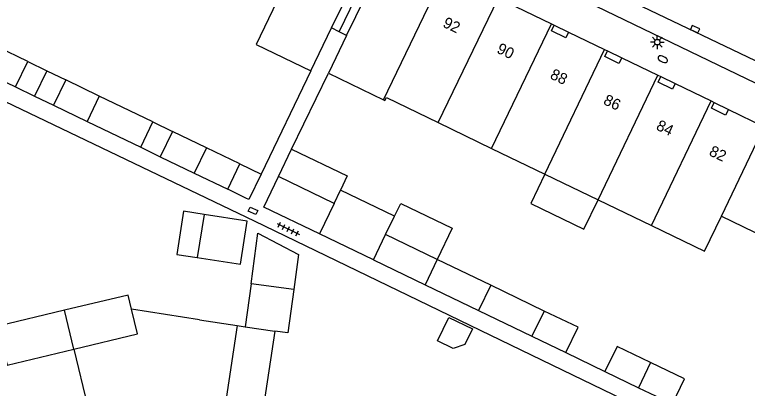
# Model space of a CAD drawing. Extents: x 124000 to 128010, y 398999 to 403000.
# Drawn here: x 126681.2 to 126747.5, y 399359.3 to 399393.1 of the extents above; entities that cross this region are included whole.
import ezdxf

# ---------------------------------------------------------------- set-up
doc = ezdxf.new("R2010")
doc.units = 0
for name, color, linetype in [('gg-afsc-erfafscheiding', 7, 'Continuous'), ('gg-afsc-muur', 7, 'Continuous'), ('gg-anno-huisnummerreeks BGT', 7, 'Continuous'), ('gg-bbg-bijgebouw', 7, 'Continuous'), ('gg-bbg-gedigitaliseerde bebouwing', 7, 'Continuous'), ('gg-bbg-gedigitaliseerde bijgebouw', 7, 'Continuous'), ('gg-bbg-hoofdgebouw', 7, 'Continuous'), ('gg-bbg-luifel en loopbrug', 7, 'Continuous'), ('gg-bbg-onder overbouw', 7, 'Continuous'), ('gg-bbg-pand overbouw', 7, 'Continuous'), ('gg-bbg-tussenscheiding', 7, 'Continuous'), ('gg-bbg-tussenscheiding niveau 01', 7, 'Continuous'), ('gg-knt-verharding', 7, 'Continuous'), ('gg-knt-verharding nz', 7, 'Continuous'), ('gt-symb-brandkraan', 7, 'Continuous'), ('gt-symb-kolk', 7, 'Continuous'), ('gt-symb-kolk center center', 7, 'Continuous'), ('gt-symb-lichtmast', 7, 'Continuous'), ('gt-symb-tegel verharding', 7, 'Continuous')]:
    doc.layers.add(name, color=color, linetype=linetype)

# ---------------------------------------------------------------- blocks, each defined once
blk = doc.blocks.new('gt0-LMAST')
at = {"layer": 'gt-symb-lichtmast'}
for p, q in [((-0.182, 0.173), (-0.447, 0.438)), ((-0.005, 0.246), (-0.005, 0.621)), ((0.172, 0.173), (0.437, 0.438)), ((-0.255, -0.004), (-0.63, -0.004)), ((-0.182, -0.181), (-0.447, -0.446)), ((-0.005, -0.254), (-0.005, -0.629)), ((0.437, -0.446), (0.172, -0.181)), ((0.245, -0.004), (0.62, -0.004))]:
    blk.add_line(p, q, dxfattribs=at)
blk.add_circle((-0.005, -0.004), 0.25, dxfattribs=at)
blk = doc.blocks.new('gt0-KOLK')
at = {"layer": 'gt-symb-kolk'}
blk.add_lwpolyline([(0, 0), (0.375, 0), (0.375, 0.4), (-0.375, 0.4), (-0.375, 0), (0, 0)], dxfattribs=at)
blk = doc.blocks.new('gt0-BR')
at = {"layer": 'gt-symb-brandkraan'}
for centre, radius, start, end in [((-0.244, 0), 0.206, 107.56694, 252.43307), ((0.599, -2.664), 3, 106.89205, 107.56694), ((0, -0.691), 0.938, 73.10799, 106.89205), ((-0.599, -2.664), 3, 72.43309, 73.10799), ((0.244, 0), 0.206, 287.56695, 72.43309), ((0.599, 2.664), 3, 252.43307, 253.10797), ((0, 0.691), 0.938, 253.10797, 286.89206), ((-0.599, 2.664), 3, 286.89206, 287.56695)]:
    blk.add_arc(centre, radius, start, end, dxfattribs=at)
blk = doc.blocks.new('gt0-TEG1')
at = {"layer": 'gt-symb-tegel verharding'}
for p, q in [((-1.125, 0), (1.125, 0)), ((-0.9, -0.25), (-0.9, 0.25)), ((-0.45, -0.25), (-0.45, 0.25)), ((0, -0.25), (0, 0.25)), ((0.45, -0.25), (0.45, 0.25)), ((0.9, -0.25), (0.9, 0.25))]:
    blk.add_line(p, q, dxfattribs=at)
blk = doc.blocks.new('gt0-KOLKCC')
at = {"layer": 'gt-symb-kolk center center'}
blk.add_lwpolyline([(-0.375, 0.2), (0.375, 0.2), (0.375, -0.2), (-0.375, -0.2)], close=True, dxfattribs=at)

msp = doc.modelspace()

# ---------------------------------------------------------------- linework, layer by layer
at = {"layer": 'gg-afsc-erfafscheiding'}
msp.add_line((126731.04, 399362.495), (126734.568, 399360.769), dxfattribs=at)
msp.add_lwpolyline([(126668.406, 399379.904), (126672.329, 399389.038), (126702.844, 399374.396), (126753.889, 399349.726), (126770.531, 399341.712)], dxfattribs=at)
at = {"layer": 'gg-afsc-muur'}
for p, q in [((126707.977, 399387.963), (126703.482, 399378.629)), ((126706.241, 399380.874), (126709.566, 399387.745))]:
    msp.add_line(p, q, dxfattribs=at)
at = {"layer": 'gg-bbg-bijgebouw'}
for p, q in [((126682.38, 399388.808), (126679.314, 399390.278)), ((126681.283, 399386.52), (126682.38, 399388.808)), ((126678.217, 399387.99), (126681.283, 399386.52)), ((126685.811, 399387.145), (126684.713, 399384.856)), ((126688.846, 399385.689), (126685.811, 399387.145)), ((126693.697, 399383.363), (126688.846, 399385.689)), ((126684.713, 399384.856), (126687.748, 399383.401)), ((126687.748, 399383.401), (126692.6, 399381.075)), ((126692.6, 399381.075), (126693.697, 399383.363)), ((126695.465, 399382.473), (126694.367, 399380.184)), ((126698.53, 399381.003), (126695.465, 399382.473)), ((126701.566, 399379.547), (126698.53, 399381.003)), ((126694.367, 399380.184), (126697.432, 399378.715)), ((126700.469, 399377.259), (126701.566, 399379.547)), ((126697.432, 399378.715), (126700.469, 399377.259)), ((126713.639, 399370.872), (126708.758, 399373.227)), ((126713.639, 399370.872), (126718.318, 399368.626)), ((126724.243, 399368.584), (126719.415, 399370.914)), ((126718.318, 399368.626), (126723.14, 399366.298)), ((126729.071, 399366.253), (126724.243, 399368.584)), ((126723.14, 399366.298), (126727.974, 399363.965)), ((126701.313, 399364.947), (126702.042, 399364.835)), ((126702.042, 399364.835), (126704.709, 399364.427)), ((126727.974, 399363.965), (126731.04, 399362.495)), ((126734.568, 399360.769), (126737.603, 399359.314)), ((126737.603, 399359.314), (126740.67, 399357.844))]:
    msp.add_line(p, q, dxfattribs=at)
for points in [[(126731.04, 399362.495), (126732.137, 399364.783), (126729.071, 399366.253)], [(126704.709, 399364.427), (126703.636, 399357.245), (126700.243, 399357.75)], [(126738.701, 399361.602), (126735.666, 399363.058), (126734.568, 399360.769)], [(126740.67, 399357.844), (126741.767, 399360.132), (126738.701, 399361.602)]]:
    msp.add_lwpolyline(points, dxfattribs=at)
at = {"layer": 'gg-bbg-gedigitaliseerde bebouwing'}
for p, q in [((126719.493, 399383.289), (126724.321, 399380.961)), ((126724.321, 399380.961), (126729.144, 399378.634)), ((126729.144, 399378.634), (126733.95, 399376.316)), ((126733.95, 399376.316), (126738.78, 399373.986)), ((126745.104, 399374.822), (126749.914, 399372.501))]:
    msp.add_line(p, q, dxfattribs=at)
for points in [[(126714.68, 399385.275), (126714.813, 399385.547), (126719.493, 399383.289)], [(126738.78, 399373.986), (126743.583, 399371.67), (126745.104, 399374.822)]]:
    msp.add_lwpolyline(points, dxfattribs=at)
at = {"layer": 'gg-bbg-gedigitaliseerde bijgebouw'}
for p, q in [((126705.045, 399378.402), (126706.241, 399380.874)), ((126715.551, 399374.835), (126710.663, 399377.192)), ((126698.318, 399374.99), (126697.706, 399371.086)), ((126714.741, 399373.156), (126715.551, 399374.835)), ((126702.569, 399368.724), (126703.188, 399373.295)), ((126719.415, 399370.914), (126714.741, 399373.156)), ((126706.435, 399368.2), (126702.569, 399368.724))]:
    msp.add_line(p, q, dxfattribs=at)
for points in [[(126706.241, 399380.874), (126711.272, 399378.461), (126710.663, 399377.192)], [(126708.758, 399373.227), (126703.721, 399375.657), (126705.045, 399378.402)], [(126697.706, 399371.086), (126701.61, 399370.475), (126702.221, 399374.379), (126698.318, 399374.99)], [(126703.188, 399373.295), (126706.864, 399371.362), (126706.435, 399368.2)], [(126721.894, 399363.214), (126720.852, 399362.85), (126719.417, 399363.543), (126720.448, 399365.68), (126722.586, 399364.649), (126721.894, 399363.214)]]:
    msp.add_lwpolyline(points, dxfattribs=at)
at = {"layer": 'gg-bbg-hoofdgebouw'}
for p, q in [((126726.471, 399393.792), (126729.732, 399392.213)), ((126707.977, 399387.963), (126709.854, 399391.848)), ((126729.732, 399392.213), (126729.988, 399392.089)), ((126711.218, 399391.167), (126709.566, 399387.745)), ((126731.287, 399391.468), (126734.545, 399389.899)), ((126734.545, 399389.899), (126734.806, 399389.773)), ((126736.091, 399389.152), (126739.366, 399387.581)), ((126709.566, 399387.745), (126714.552, 399385.337)), ((126739.366, 399387.581), (126739.639, 399387.45)), ((126740.936, 399386.816), (126744.18, 399385.244)), ((126714.552, 399385.337), (126714.68, 399385.275)), ((126744.18, 399385.244), (126744.445, 399385.115)), ((126745.737, 399384.484), (126748.986, 399382.916)), ((126697.922, 399365.466), (126691.759, 399366.431)), ((126697.922, 399365.466), (126701.313, 399364.947)), ((126680.508, 399361.366), (126686.548, 399362.81))]:
    msp.add_line(p, q, dxfattribs=at)
for points in [[(126704.902, 399394.241), (126703.025, 399390.356), (126707.977, 399387.963)], [(126686.548, 399362.81), (126692.296, 399364.184), (126691.759, 399366.431)]]:
    msp.add_lwpolyline(points, dxfattribs=at)
at = {"layer": 'gg-bbg-luifel en loopbrug'}
for p, q in [((126682.38, 399388.808), (126684.096, 399387.977)), ((126684.096, 399387.977), (126682.998, 399385.688)), ((126684.096, 399387.977), (126685.811, 399387.145)), ((126681.283, 399386.52), (126682.998, 399385.688)), ((126682.998, 399385.688), (126684.713, 399384.856)), ((126693.697, 399383.363), (126695.465, 399382.473)), ((126692.6, 399381.075), (126694.367, 399380.184)), ((126701.566, 399379.547), (126703.482, 399378.629)), ((126703.482, 399378.629), (126702.371, 399376.322)), ((126702.1, 399376.446), (126700.469, 399377.259)), ((126702.371, 399376.322), (126702.1, 399376.446)), ((126702.569, 399368.724), (126702.042, 399364.835)), ((126686.548, 399362.81), (126685.71, 399366.318))]:
    msp.add_line(p, q, dxfattribs=at)
for points in [[(126729.144, 399378.634), (126727.864, 399375.966), (126732.676, 399373.659), (126733.95, 399376.316)], [(126715.551, 399374.835), (126716.102, 399375.984), (126720.772, 399373.744), (126719.415, 399370.914)], [(126698.318, 399374.99), (126696.463, 399375.28), (126695.852, 399371.377), (126697.706, 399371.086)], [(126706.435, 399368.2), (126705.902, 399364.265), (126704.709, 399364.427)], [(126691.759, 399366.431), (126691.458, 399367.692), (126685.71, 399366.318)], [(126685.71, 399366.318), (126679.67, 399364.874), (126680.508, 399361.366)]]:
    msp.add_lwpolyline(points, dxfattribs=at)
at = {"layer": 'gg-bbg-onder overbouw'}
for p, q in [((126709.854, 399391.848), (126713.754, 399399.92)), ((126711.218, 399391.167), (126715.113, 399399.258))]:
    msp.add_line(p, q, dxfattribs=at)
for points in [[(126731.287, 399391.468), (126731.044, 399390.963), (126729.748, 399391.594), (126729.988, 399392.089)], [(126736.091, 399389.152), (126735.844, 399388.638), (126734.563, 399389.268), (126734.806, 399389.773)], [(126740.936, 399386.816), (126740.687, 399386.303), (126739.392, 399386.936), (126739.639, 399387.45)], [(126745.737, 399384.484), (126745.489, 399383.971), (126744.196, 399384.602), (126744.445, 399385.115)]]:
    msp.add_lwpolyline(points, dxfattribs=at)
at = {"layer": 'gg-bbg-pand overbouw'}
for p, q in [((126710.538, 399391.507), (126709.854, 399391.848)), ((126729.988, 399392.089), (126731.287, 399391.468)), ((126711.218, 399391.167), (126710.538, 399391.507)), ((126734.806, 399389.773), (126736.091, 399389.152)), ((126739.639, 399387.45), (126740.936, 399386.816)), ((126744.445, 399385.115), (126745.737, 399384.484))]:
    msp.add_line(p, q, dxfattribs=at)
at = {"layer": 'gg-bbg-tussenscheiding'}
for p, q in [((126714.552, 399385.337), (126720.093, 399396.859)), ((126719.493, 399383.289), (126724.908, 399394.549)), ((126724.321, 399380.961), (126729.732, 399392.213)), ((126729.144, 399378.634), (126734.545, 399389.899)), ((126733.95, 399376.316), (126739.366, 399387.581)), ((126688.846, 399385.689), (126687.748, 399383.401)), ((126738.78, 399373.986), (126744.18, 399385.244)), ((126745.104, 399374.822), (126748.986, 399382.916)), ((126698.53, 399381.003), (126697.432, 399378.715)), ((126710.079, 399375.974), (126705.045, 399378.402)), ((126710.079, 399375.974), (126710.663, 399377.192)), ((126710.079, 399375.974), (126708.758, 399373.227)), ((126713.639, 399370.872), (126714.741, 399373.156)), ((126719.415, 399370.914), (126718.318, 399368.626)), ((126724.243, 399368.584), (126723.14, 399366.298)), ((126729.071, 399366.253), (126727.974, 399363.965)), ((126701.313, 399364.947), (126700.243, 399357.75)), ((126686.548, 399362.81), (126689.65, 399349.919)), ((126738.701, 399361.602), (126737.603, 399359.314))]:
    msp.add_line(p, q, dxfattribs=at)
at = {"layer": 'gg-bbg-tussenscheiding niveau 01'}
msp.add_line((126710.538, 399391.507), (126714.438, 399399.587), dxfattribs=at)
at = {"layer": 'gg-knt-verharding'}
msp.add_lwpolyline([(126799.781, 399363.959), (126799.077, 399362.335), (126733.797, 399393.782), (126717.787, 399401.538)], dxfattribs=at)
at = {"layer": 'gg-knt-verharding nz'}
msp.add_lwpolyline([(126734.604, 399395.411), (126751.502, 399387.311), (126761.805, 399382.244), (126771.281, 399377.73), (126799.781, 399363.959)], dxfattribs=at)

# ---------------------------------------------------------------- block references
at = {"layer": 'gt-symb-brandkraan', "rotation": 152.99934529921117}
msp.add_blockref('gt0-BR', (126739.795, 399389.024), dxfattribs=at)
at = {"layer": 'gt-symb-kolk', "rotation": -25.46334506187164}
msp.add_blockref('gt0-KOLK', (126742.638, 399391.556), dxfattribs=at)
at = {"layer": 'gt-symb-kolk center center', "rotation": 155.7931560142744}
msp.add_blockref('gt0-KOLKCC', (126702.749, 399375.314), dxfattribs=at)
at = {"layer": 'gt-symb-lichtmast'}
msp.add_blockref('gt0-LMAST', (126739.311, 399390.57), dxfattribs=at)
at = {"layer": 'gt-symb-tegel verharding', "rotation": -25.771105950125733}
msp.add_blockref('gt0-TEG1', (126705.933, 399373.665), dxfattribs=at)

# ---------------------------------------------------------------- texts
at = {"layer": 'gg-anno-huisnummerreeks BGT'}
for s, rotation, p in [('92', 334.5, (126719.837, 399391.984)), ('90', 334.2, (126724.713, 399389.643)), ('88', 334.3, (126729.537, 399387.317)), ('86', 334.4, (126734.352, 399384.995)), ('84', 334.2, (126739.125, 399382.692)), ('82', 334.2, (126743.908, 399380.371))]:
    msp.add_text(s, height=1, rotation=rotation, dxfattribs=at).set_placement(p)

doc.saveas('drawing.dxf')
